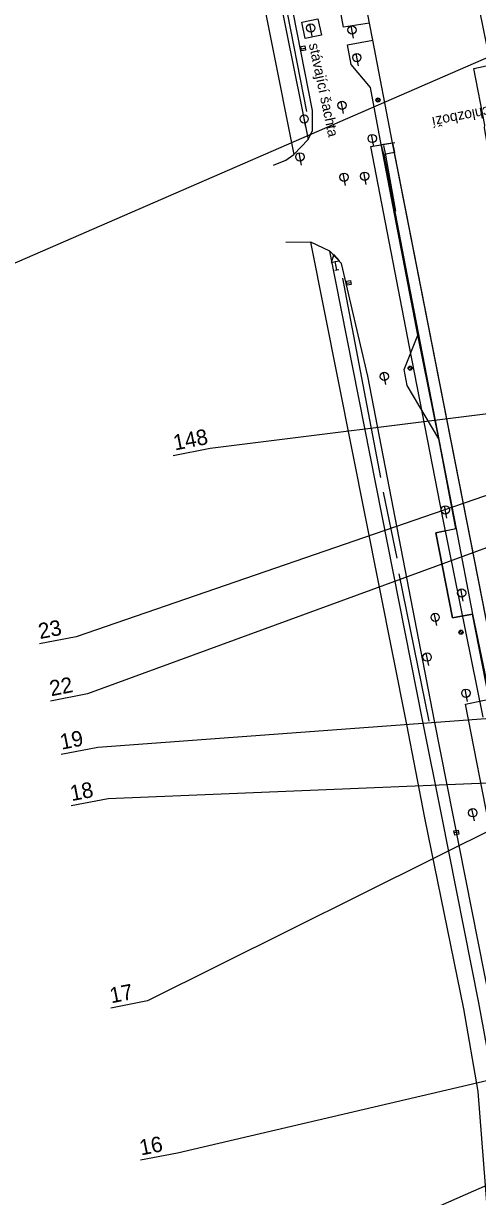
# Model space of a CAD drawing. Extents: x -545736 to -544888, y -1122892 to -1119128.
# Drawn here: x -545264.9 to -545210.2, y -1122078 to -1121936.7 of the extents above; entities that cross this region are included whole.
import ezdxf

# ---------------------------------------------------------------- set-up
doc = ezdxf.new("R2010")
doc.units = 0
for name, color, linetype in [('so180602', 7, 'Continuous'), ('Vrstva 12', 7, 'Continuous'), ('Vrstva 17', 7, 'Continuous'), ('Vrstva 23', 7, 'Continuous'), ('Vrstva 34', 7, 'Continuous'), ('Vrstva 36', 7, 'Continuous'), ('Vrstva 41', 7, 'Continuous'), ('Vrstva 43', 7, 'Continuous'), ('Vrstva 51', 7, 'Continuous'), ('Vrstva 63', 7, 'Continuous')]:
    doc.layers.add(name, color=color, linetype=linetype)

msp = doc.modelspace()

# ---------------------------------------------------------------- linework, layer by layer
at = {"layer": 'Vrstva 12'}
for p, q in [((-545215.16, -1121998.06), (-545215.18, -1121998.05)), ((-545212.72, -1121997.56), (-545212.78, -1121997.54)), ((-545213.16, -1122008.29), (-545213.19, -1122008.28)), ((-545210.75, -1122007.84), (-545210.75, -1122007.84))]:
    msp.add_line(p, q, dxfattribs=at)
for points in [[(-545212.78, -1121997.54), (-545214.8, -1121986.71), (-545217.36, -1121974.25), (-545221.75, -1121951.25)], [(-545221.46, -1121952.47), (-545217.83, -1121971.25), (-545212.72, -1121997.56), (-545210.75, -1122007.84), (-545208.65, -1122018.08)], [(-545212.72, -1121997.56), (-545215.16, -1121998.06), (-545213.16, -1122008.29), (-545210.75, -1122007.84)]]:
    msp.add_lwpolyline(points, dxfattribs=at)
at = {"layer": 'Vrstva 17'}
for p, q in [((-545235.86, -1121921.18), (-545230.78, -1121947.27)), ((-545226.42, -1121967.36), (-545221.85, -1121991.37)), ((-545221.51, -1121993.14), (-545219.89, -1122001.12)), ((-545219.62, -1122002.99), (-545216.01, -1122020.75))]:
    msp.add_line(p, q, dxfattribs=at)
msp.add_lwpolyline([(-545221.49, -1121951.37), (-545221.23, -1121952.55), (-545220.05, -1121959.29)], dxfattribs=at)
at = {"layer": 'Vrstva 23'}
for p, q in [((-545221.46, -1121952.47), (-545221.75, -1121951.25)), ((-545207.26, -1122017.84), (-545220.41, -1121951.06)), ((-545207.25, -1122017.81), (-545220.16, -1121952.23))]:
    msp.add_line(p, q, dxfattribs=at)
for points in [[(-545199.38, -1122000.84), (-545202.83, -1121983.17), (-545208.02, -1121956.63), (-545209.32, -1121949.26), (-545209.26, -1121948.92), (-545210.61, -1121942.09), (-545208.55, -1121941.67), (-545213.05, -1121919.52), (-545225.89, -1121922.13)], [(-545220.41, -1121951.06), (-545222.78, -1121938.7), (-545223.16, -1121936.63), (-545225.89, -1121922.13)], [(-545209.47, -1122020.26), (-545214.34, -1121996.24), (-545218.36, -1121975.65), (-545223.02, -1121951.49), (-545220.12, -1121951.01)], [(-545221.75, -1121951.25), (-545220.41, -1121951.06), (-545220.16, -1121952.23), (-545221.46, -1121952.47)]]:
    msp.add_lwpolyline(points, dxfattribs=at)
at = {"layer": 'Vrstva 36'}
for p, q in [((-545222.04, -1121945.66), (-545222.37, -1121945.99)), ((-545221.91, -1121945.8), (-545222.24, -1121946.12)), ((-545218.5, -1121978.3), (-545218.17, -1121977.97)), ((-545218.37, -1121978.43), (-545218.04, -1121978.1)), ((-545212.37, -1122010.12), (-545212.05, -1122009.8)), ((-545212.24, -1122010.26), (-545211.92, -1122009.93))]:
    msp.add_line(p, q, dxfattribs=at)
for centre in [(-545222.14, -1121945.89), (-545218.27, -1121978.21), (-545212.14, -1122010.03)]:
    msp.add_circle(centre, 0.25, dxfattribs=at)
at = {"layer": 'Vrstva 41'}
msp.add_lwpolyline([(-545231.34, -1121936.52), (-545229.38, -1121936.11), (-545228.97, -1121938.07), (-545230.92, -1121938.48), (-545231.34, -1121936.52)], dxfattribs=at)
at = {"layer": 'Vrstva 43'}
for p, q in [((-545230.06, -1121938.19), (-545230.34, -1121936.72)), ((-545225.1, -1121938.43), (-545225.37, -1121936.96)), ((-545224.51, -1121941.77), (-545224.79, -1121940.29)), ((-545226.29, -1121947.53), (-545226.57, -1121946.06)), ((-545230.84, -1121949.16), (-545231.14, -1121947.69)), ((-545222.66, -1121951.51), (-545222.94, -1121950.04)), ((-545231.36, -1121953.73), (-545231.66, -1121952.26)), ((-545226.05, -1121956.18), (-545226.34, -1121954.71)), ((-545223.58, -1121956.06), (-545223.84, -1121954.59)), ((-545221.2, -1121980.19), (-545221.49, -1121978.72)), ((-545213.86, -1121996.28), (-545214.13, -1121994.8)), ((-545211.88, -1122006.29), (-545212.16, -1122004.82)), ((-545215.07, -1122009.21), (-545215.36, -1122007.74)), ((-545216.04, -1122014.02), (-545216.33, -1122012.55)), ((-545211.37, -1122018.36), (-545211.65, -1122016.89)), ((-545210.53, -1122032.77), (-545210.83, -1122031.3))]:
    msp.add_line(p, q, dxfattribs=at)
for points in [[(-545231.41, -1121939.71), (-545231.44, -1121939.46), (-545230.95, -1121939.38), (-545230.88, -1121939.88), (-545231.37, -1121939.95), (-545231.41, -1121939.71), (-545230.91, -1121939.63)], [(-545225.91, -1121967.97), (-545225.95, -1121967.72), (-545225.46, -1121967.63), (-545225.37, -1121968.12), (-545225.86, -1121968.21), (-545225.91, -1121967.97), (-545225.42, -1121967.87)], [(-545212.45, -1122034.13), (-545212.4, -1122034.37), (-545212.9, -1122034.47), (-545212.99, -1122033.98), (-545212.5, -1122033.88), (-545212.45, -1122034.13), (-545212.94, -1122034.22)]]:
    msp.add_lwpolyline(points, dxfattribs=at)
for centre in [(-545230.25, -1121937.21), (-545225.28, -1121937.45), (-545224.7, -1121940.78), (-545226.48, -1121946.54), (-545231.04, -1121948.18), (-545222.84, -1121950.53), (-545231.56, -1121952.75), (-545226.24, -1121955.2), (-545223.75, -1121955.08), (-545221.39, -1121979.2), (-545214.04, -1121995.29), (-545212.07, -1122005.31), (-545215.26, -1122008.23), (-545216.23, -1122013.03), (-545211.56, -1122017.38), (-545210.73, -1122031.79)]:
    msp.add_circle(centre, 0.498, dxfattribs=at)
at = {"layer": 'Vrstva 51'}
for p, q in [((-545236.78, -1121919.83), (-545230.55, -1121950.64)), ((-545218.67, -1122021.15), (-545230.22, -1121963.01)), ((-545216.77, -1122020.6), (-545227.97, -1121964.11)), ((-545227.34, -1121966.4), (-545226.85, -1121966.3))]:
    msp.add_line(p, q, dxfattribs=at)
for points in [[(-545233.25, -1121953.14), (-545232.29, -1121952.44), (-545230.55, -1121950.64), (-545230.03, -1121949.56), (-545230.05, -1121947.17), (-545235.14, -1121921.18), (-545236.78, -1121919.83), (-545237.97, -1121913.8), (-545239.7, -1121914.21), (-545242.35, -1121914.67)], [(-545234.74, -1121953.74), (-545233.25, -1121953.14), (-545232.29, -1121952.44), (-545230.55, -1121950.64), (-545230.03, -1121949.56), (-545230.05, -1121947.17), (-545235.14, -1121921.18), (-545236.78, -1121919.83), (-545237.97, -1121913.8), (-545239.7, -1121914.21), (-545242.35, -1121914.67)], [(-545239.7, -1121914.21), (-545237.62, -1121925.64), (-545232.29, -1121952.44)], [(-545223.16, -1121936.63), (-545226.29, -1121937.1), (-545227.28, -1121931.86), (-545228.19, -1121924.22), (-545227.57, -1121922.71), (-545224.64, -1121919.8), (-545213.02, -1121917.63)], [(-545211.6, -1122018.71), (-545208.74, -1122018.08), (-545210.75, -1122007.84), (-545213.19, -1122008.28), (-545215.18, -1121998.05), (-545212.78, -1121997.54), (-545214.8, -1121986.71), (-545218.62, -1121980.31), (-545218.98, -1121978.37), (-545217.36, -1121974.25), (-545219.31, -1121963.74), (-545221.75, -1121951.25), (-545223.06, -1121944.39), (-545225.38, -1121941.61), (-545225.82, -1121939.24), (-545222.78, -1121938.7)], [(-545215.35, -1122020.71), (-545223.37, -1121979.17), (-545226.55, -1121965.6), (-545227.97, -1121964.11), (-545230.22, -1121963.01), (-545233.24, -1121963.08)], [(-545227.1, -1121966.35), (-545227.29, -1121965.37), (-545226.8, -1121965.27), (-545227.46, -1121964.51), (-545227.78, -1121965.46), (-545227.29, -1121965.37)], [(-545206.03, -1122092.76), (-545204.03, -1122092.23), (-545201.06, -1122090.34), (-545199.23, -1122087.12), (-545198.86, -1122084.01), (-545199.94, -1122078.23), (-545205.43, -1122050.35), (-545211.6, -1122018.71)], [(-545208.28, -1122088.89), (-545208.75, -1122082.38), (-545210.09, -1122065.37), (-545211.8, -1122055.4), (-545216.49, -1122032.41), (-545218.67, -1122021.15)], [(-545206.39, -1122087.67), (-545206.84, -1122081.04), (-545208.08, -1122065.18), (-545210, -1122054.7), (-545214.46, -1122032.18), (-545216.77, -1122020.6)], [(-545209.97, -1122089.42), (-545208.28, -1122088.89), (-545206.39, -1122087.67), (-545204.15, -1122084.34), (-545203.81, -1122078.94), (-545209.32, -1122051.16), (-545215.35, -1122020.71)]]:
    msp.add_lwpolyline(points, dxfattribs=at)
at = {"layer": 'Vrstva 63'}
for p, q in [((-545174.19, -1121925.66), (-545267.2, -1121966.11)), ((-545177.89, -1121979.8), (-545242.37, -1121987.9)), ((-545166.81, -1121984.4), (-545257.15, -1122017.47)), ((-545242.37, -1121987.9), (-545246.81, -1121988.76)), ((-545196.22, -1121989.09), (-545258.5, -1122010.58)), ((-545258.5, -1122010.58), (-545262.94, -1122011.44)), ((-545162.96, -1122017.09), (-545255.89, -1122023.91)), ((-545257.15, -1122017.47), (-545261.59, -1122018.34)), ((-545255.89, -1122023.91), (-545260.33, -1122024.77)), ((-545188.29, -1122027.38), (-545254.67, -1122030.11)), ((-545254.67, -1122030.11), (-545259.12, -1122030.97)), ((-545206.17, -1122032.65), (-545249.91, -1122054.47)), ((-545249.91, -1122054.47), (-545254.35, -1122055.33)), ((-545200.44, -1122062.07), (-545246.32, -1122072.81)), ((-545181.06, -1122064.42), (-545242.67, -1122091.42)), ((-545246.32, -1122072.81), (-545250.76, -1122073.67))]:
    msp.add_line(p, q, dxfattribs=at)

# ---------------------------------------------------------------- texts
at = {"layer": 'so180602'}
for s, p in [('148', (-545246.62, -1121988.13)), ('23', (-545262.88, -1122010.86)), ('22', (-545261.52, -1122017.75)), ('19', (-545260.27, -1122024.19)), ('18', (-545259.06, -1122030.39)), ('17', (-545254.28, -1122054.75)), ('16', (-545250.7, -1122073.09))]:
    msp.add_text(s, height=1.875, rotation=10.9955, dxfattribs=at).set_placement(p)
at = {"layer": 'Vrstva 34'}
msp.add_text('šachta-Rychlozboží', height=1.25, rotation=191.0299, dxfattribs=at).set_placement((-545201.44, -1121945.19))
at = {"layer": 'Vrstva 41'}
msp.add_text('stávající šachta', height=1.25, rotation=282, dxfattribs=at).set_placement((-545230.5, -1121939.16))

doc.saveas('drawing.dxf')
